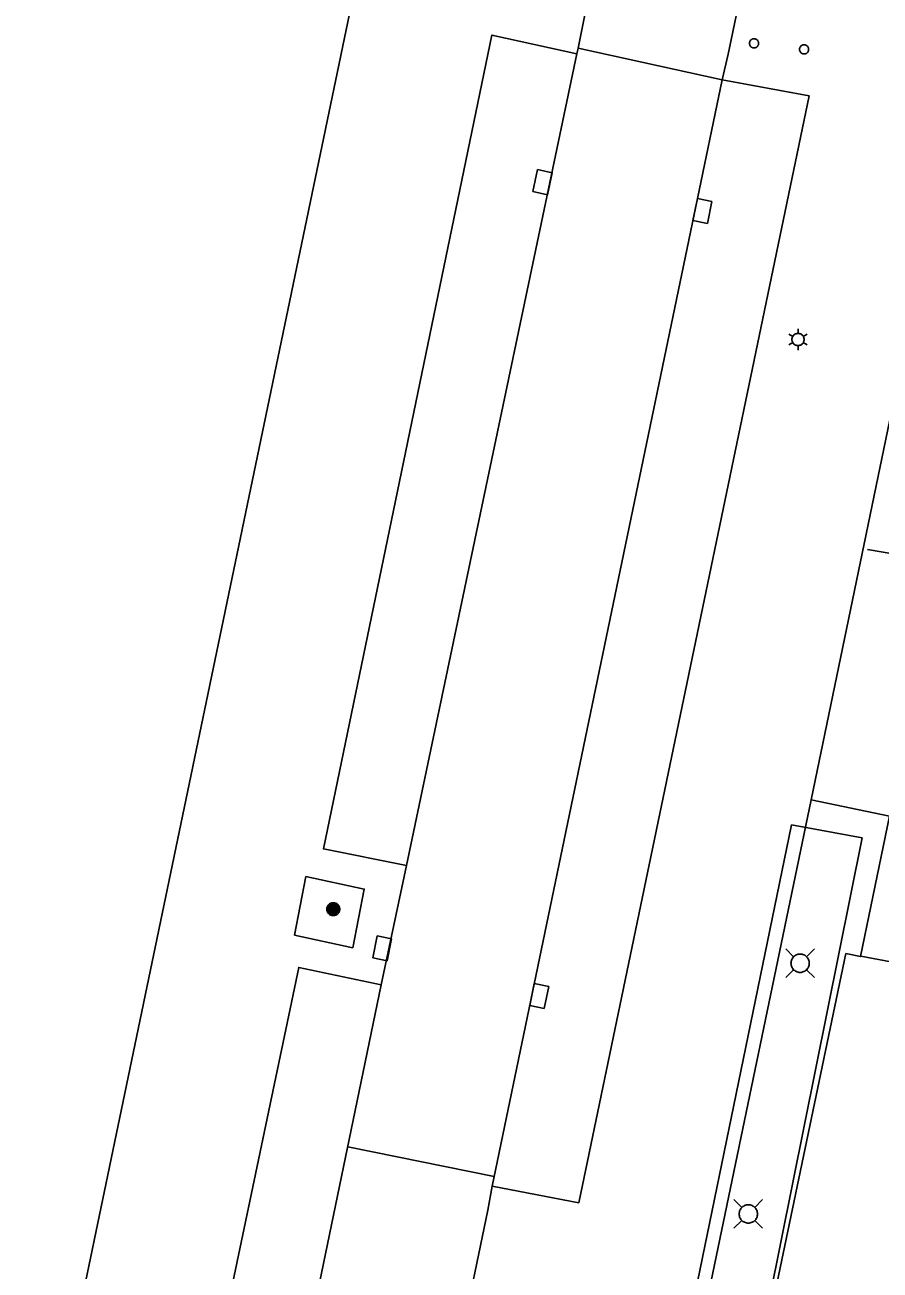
# Model space of a CAD drawing. Extents: x 81065 to 81486, y 452384 to 452681.
# Drawn here: x 81276.27 to 81293.34, y 452580.7 to 452605.54 of the extents above; entities that cross this region are included whole.
import ezdxf

# ---------------------------------------------------------------- set-up
doc = ezdxf.new("R2010")
doc.units = 0
for name, color, linetype in [('B-BH-GR-BOOM-S', 7, 'Continuous'), ('B-BH-IE-MEUBILAIR_WEGMEUBILAIR_LICHTMAST-S', 7, 'Continuous'), ('B-BH-IE-MEUBILAIR_WEGMEUBILAIR_PAAL-S', 7, 'Continuous'), ('B-BH-OG-TOPOGRAFIE_BEBOUWING-GV', 7, 'Continuous'), ('B-BH-OG-TOPOGRAFIE_BEBOUWING_PANDSCHEIDING-GV', 7, 'Continuous'), ('B-BH-VH-KANTOPSLUITING-GV', 7, 'Continuous'), ('B-SRI-KOLK_COMBINATIE-S', 7, 'Continuous')]:
    doc.layers.add(name, color=color, linetype=linetype)

msp = doc.modelspace()

# ---------------------------------------------------------------- linework, layer by layer
at = {"layer": 'B-BH-GR-BOOM-S'}
for points in [[(81282.296, 452587.898), (81282.297, 452587.884), (81282.299, 452587.871), (81282.302, 452587.858), (81282.307, 452587.846), (81282.313, 452587.834), (81282.321, 452587.822), (81282.329, 452587.812), (81282.339, 452587.802), (81282.349, 452587.794), (81282.361, 452587.786), (81282.373, 452587.78), (81282.385, 452587.775), (81282.398, 452587.772), (81282.411, 452587.77), (81282.425, 452587.769), (81282.438, 452587.77), (81282.452, 452587.772), (81282.465, 452587.775), (81282.477, 452587.78), (81282.489, 452587.786), (81282.501, 452587.794), (81282.511, 452587.802), (81282.521, 452587.812), (81282.529, 452587.822), (81282.537, 452587.834), (81282.543, 452587.846), (81282.547, 452587.858), (81282.551, 452587.871), (81282.553, 452587.884), (81282.554, 452587.898), (81282.553, 452587.911), (81282.551, 452587.925), (81282.547, 452587.938), (81282.543, 452587.95), (81282.537, 452587.962), (81282.529, 452587.974), (81282.521, 452587.984), (81282.511, 452587.994), (81282.501, 452588.002), (81282.489, 452588.01), (81282.477, 452588.016), (81282.465, 452588.02), (81282.452, 452588.024), (81282.438, 452588.026), (81282.425, 452588.027), (81282.411, 452588.026), (81282.398, 452588.024), (81282.385, 452588.02), (81282.373, 452588.016), (81282.361, 452588.01), (81282.349, 452588.002), (81282.339, 452587.994), (81282.329, 452587.984), (81282.321, 452587.974), (81282.313, 452587.962), (81282.307, 452587.95), (81282.302, 452587.938), (81282.299, 452587.925), (81282.297, 452587.911), (81282.296, 452587.898)], [(81282.321, 452587.898), (81282.321, 452587.887), (81282.323, 452587.876), (81282.326, 452587.866), (81282.33, 452587.855), (81282.334, 452587.846), (81282.34, 452587.837), (81282.347, 452587.828), (81282.355, 452587.82), (81282.364, 452587.813), (81282.373, 452587.807), (81282.382, 452587.803), (81282.393, 452587.799), (81282.403, 452587.796), (81282.414, 452587.794), (81282.425, 452587.794), (81282.436, 452587.794), (81282.447, 452587.796), (81282.457, 452587.799), (81282.467, 452587.803), (81282.477, 452587.807), (81282.486, 452587.813), (81282.495, 452587.82), (81282.503, 452587.828), (81282.509, 452587.837), (81282.515, 452587.846), (81282.52, 452587.855), (81282.524, 452587.866), (81282.527, 452587.876), (81282.529, 452587.887), (81282.529, 452587.898), (81282.529, 452587.909), (81282.527, 452587.92), (81282.524, 452587.93), (81282.52, 452587.94), (81282.515, 452587.95), (81282.509, 452587.959), (81282.503, 452587.968), (81282.495, 452587.976), (81282.486, 452587.982), (81282.477, 452587.988), (81282.467, 452587.993), (81282.457, 452587.997), (81282.447, 452588), (81282.436, 452588.002), (81282.425, 452588.002), (81282.414, 452588.002), (81282.403, 452588), (81282.393, 452587.997), (81282.382, 452587.993), (81282.373, 452587.988), (81282.364, 452587.982), (81282.355, 452587.976), (81282.347, 452587.968), (81282.34, 452587.959), (81282.334, 452587.95), (81282.33, 452587.94), (81282.326, 452587.93), (81282.323, 452587.92), (81282.321, 452587.909), (81282.321, 452587.898)], [(81282.343, 452587.898), (81282.344, 452587.889), (81282.345, 452587.881), (81282.347, 452587.873), (81282.35, 452587.865), (81282.354, 452587.857), (81282.359, 452587.85), (81282.364, 452587.843), (81282.37, 452587.837), (81282.377, 452587.832), (81282.384, 452587.827), (81282.392, 452587.823), (81282.4, 452587.82), (81282.408, 452587.818), (81282.416, 452587.817), (81282.425, 452587.816), (81282.433, 452587.817), (81282.442, 452587.818), (81282.45, 452587.82), (81282.458, 452587.823), (81282.466, 452587.827), (81282.473, 452587.832), (81282.48, 452587.837), (81282.486, 452587.843), (81282.491, 452587.85), (81282.496, 452587.857), (81282.499, 452587.865), (81282.503, 452587.873), (81282.505, 452587.881), (81282.506, 452587.889), (81282.507, 452587.898), (81282.506, 452587.906), (81282.505, 452587.915), (81282.503, 452587.923), (81282.499, 452587.931), (81282.496, 452587.939), (81282.491, 452587.946), (81282.486, 452587.953), (81282.48, 452587.959), (81282.473, 452587.964), (81282.466, 452587.969), (81282.458, 452587.972), (81282.45, 452587.976), (81282.442, 452587.978), (81282.433, 452587.979), (81282.425, 452587.98), (81282.416, 452587.979), (81282.408, 452587.978), (81282.4, 452587.976), (81282.392, 452587.972), (81282.384, 452587.969), (81282.377, 452587.964), (81282.37, 452587.959), (81282.364, 452587.953), (81282.359, 452587.946), (81282.354, 452587.939), (81282.35, 452587.931), (81282.347, 452587.923), (81282.345, 452587.915), (81282.344, 452587.906), (81282.343, 452587.898)], [(81282.366, 452587.898), (81282.367, 452587.892), (81282.368, 452587.886), (81282.369, 452587.88), (81282.371, 452587.874), (81282.374, 452587.869), (81282.378, 452587.863), (81282.381, 452587.859), (81282.386, 452587.854), (81282.39, 452587.851), (81282.396, 452587.847), (81282.401, 452587.844), (81282.407, 452587.842), (81282.413, 452587.841), (81282.419, 452587.84), (81282.425, 452587.839), (81282.431, 452587.84), (81282.437, 452587.841), (81282.443, 452587.842), (81282.449, 452587.844), (81282.454, 452587.847), (81282.459, 452587.851), (81282.464, 452587.854), (81282.469, 452587.859), (81282.472, 452587.863), (81282.476, 452587.869), (81282.479, 452587.874), (81282.481, 452587.88), (81282.482, 452587.886), (81282.483, 452587.892), (81282.484, 452587.898), (81282.483, 452587.904), (81282.482, 452587.91), (81282.481, 452587.916), (81282.479, 452587.922), (81282.476, 452587.927), (81282.472, 452587.932), (81282.469, 452587.937), (81282.464, 452587.942), (81282.459, 452587.945), (81282.454, 452587.949), (81282.449, 452587.952), (81282.443, 452587.954), (81282.437, 452587.955), (81282.431, 452587.956), (81282.425, 452587.957), (81282.419, 452587.956), (81282.413, 452587.955), (81282.407, 452587.954), (81282.401, 452587.952), (81282.396, 452587.949), (81282.39, 452587.945), (81282.386, 452587.942), (81282.381, 452587.937), (81282.378, 452587.932), (81282.374, 452587.927), (81282.371, 452587.922), (81282.369, 452587.916), (81282.368, 452587.91), (81282.367, 452587.904), (81282.366, 452587.898)], [(81282.389, 452587.898), (81282.389, 452587.894), (81282.39, 452587.891), (81282.391, 452587.887), (81282.392, 452587.883), (81282.394, 452587.88), (81282.396, 452587.877), (81282.398, 452587.874), (81282.401, 452587.871), (81282.404, 452587.869), (81282.407, 452587.867), (81282.41, 452587.865), (81282.414, 452587.864), (81282.418, 452587.863), (81282.421, 452587.862), (81282.425, 452587.862), (81282.429, 452587.862), (81282.432, 452587.863), (81282.436, 452587.864), (81282.44, 452587.865), (81282.443, 452587.867), (81282.446, 452587.869), (81282.449, 452587.871), (81282.451, 452587.874), (81282.454, 452587.877), (81282.456, 452587.88), (81282.458, 452587.883), (81282.459, 452587.887), (81282.46, 452587.891), (81282.461, 452587.894), (81282.461, 452587.898), (81282.461, 452587.902), (81282.46, 452587.905), (81282.459, 452587.909), (81282.458, 452587.913), (81282.456, 452587.916), (81282.454, 452587.919), (81282.451, 452587.922), (81282.449, 452587.924), (81282.446, 452587.927), (81282.443, 452587.929), (81282.44, 452587.931), (81282.436, 452587.932), (81282.432, 452587.933), (81282.429, 452587.934), (81282.425, 452587.934), (81282.421, 452587.934), (81282.418, 452587.933), (81282.414, 452587.932), (81282.41, 452587.931), (81282.407, 452587.929), (81282.404, 452587.927), (81282.401, 452587.924), (81282.398, 452587.922), (81282.396, 452587.919), (81282.394, 452587.916), (81282.392, 452587.913), (81282.391, 452587.909), (81282.39, 452587.905), (81282.389, 452587.902), (81282.389, 452587.898)], [(81282.412, 452587.898), (81282.412, 452587.897), (81282.412, 452587.895), (81282.413, 452587.894), (81282.413, 452587.893), (81282.414, 452587.892), (81282.415, 452587.89), (81282.415, 452587.889), (81282.416, 452587.888), (81282.417, 452587.888), (81282.419, 452587.887), (81282.42, 452587.886), (81282.421, 452587.886), (81282.422, 452587.885), (81282.424, 452587.885), (81282.425, 452587.885), (81282.426, 452587.885), (81282.428, 452587.885), (81282.429, 452587.886), (81282.43, 452587.886), (81282.431, 452587.887), (81282.433, 452587.888), (81282.434, 452587.888), (81282.435, 452587.889), (81282.435, 452587.89), (81282.436, 452587.892), (81282.437, 452587.893), (81282.437, 452587.894), (81282.438, 452587.895), (81282.438, 452587.897), (81282.438, 452587.898), (81282.438, 452587.899), (81282.438, 452587.901), (81282.437, 452587.902), (81282.437, 452587.903), (81282.436, 452587.904), (81282.435, 452587.906), (81282.435, 452587.907), (81282.434, 452587.908), (81282.433, 452587.908), (81282.431, 452587.909), (81282.43, 452587.91), (81282.429, 452587.91), (81282.428, 452587.911), (81282.426, 452587.911), (81282.425, 452587.911), (81282.424, 452587.911), (81282.422, 452587.911), (81282.421, 452587.91), (81282.42, 452587.91), (81282.419, 452587.909), (81282.417, 452587.908), (81282.416, 452587.908), (81282.415, 452587.907), (81282.415, 452587.906), (81282.414, 452587.904), (81282.413, 452587.903), (81282.413, 452587.902), (81282.412, 452587.901), (81282.412, 452587.899), (81282.412, 452587.898)]]:
    msp.add_lwpolyline(points, dxfattribs=at)
at = {"layer": 'B-BH-IE-MEUBILAIR_WEGMEUBILAIR_LICHTMAST-S'}
for p, q in [((81291.701, 452599.386), (81291.701, 452599.478)), ((81291.595, 452599.325), (81291.516, 452599.371)), ((81291.595, 452599.203), (81291.516, 452599.157)), ((81291.806, 452599.325), (81291.886, 452599.371)), ((81291.806, 452599.203), (81291.886, 452599.157)), ((81291.701, 452599.142), (81291.701, 452599.05))]:
    msp.add_line(p, q, dxfattribs=at)
msp.add_lwpolyline([(81291.579, 452599.264), (81291.58, 452599.251), (81291.581, 452599.238), (81291.585, 452599.226), (81291.589, 452599.214), (81291.595, 452599.203), (81291.602, 452599.192), (81291.61, 452599.182), (81291.619, 452599.173), (81291.629, 452599.165), (81291.64, 452599.158), (81291.651, 452599.152), (81291.663, 452599.148), (81291.676, 452599.144), (81291.688, 452599.143), (81291.701, 452599.142), (81291.714, 452599.143), (81291.726, 452599.144), (81291.739, 452599.148), (81291.751, 452599.152), (81291.762, 452599.158), (81291.773, 452599.165), (81291.783, 452599.173), (81291.792, 452599.182), (81291.8, 452599.192), (81291.807, 452599.203), (81291.812, 452599.214), (81291.817, 452599.226), (81291.82, 452599.238), (81291.822, 452599.251), (81291.823, 452599.264), (81291.822, 452599.277), (81291.82, 452599.289), (81291.817, 452599.302), (81291.812, 452599.314), (81291.807, 452599.325), (81291.8, 452599.336), (81291.792, 452599.346), (81291.783, 452599.355), (81291.773, 452599.363), (81291.762, 452599.37), (81291.751, 452599.375), (81291.739, 452599.38), (81291.726, 452599.383), (81291.714, 452599.385), (81291.701, 452599.386), (81291.688, 452599.385), (81291.675, 452599.383), (81291.663, 452599.38), (81291.651, 452599.375), (81291.64, 452599.37), (81291.629, 452599.363), (81291.619, 452599.355), (81291.61, 452599.346), (81291.602, 452599.336), (81291.595, 452599.325), (81291.589, 452599.314), (81291.585, 452599.302), (81291.581, 452599.289), (81291.58, 452599.277), (81291.579, 452599.264)], dxfattribs=at)
at = {"layer": 'B-BH-IE-MEUBILAIR_WEGMEUBILAIR_PAAL-S'}
for points in [[(81290.731, 452605.173), (81290.732, 452605.163), (81290.733, 452605.154), (81290.736, 452605.144), (81290.739, 452605.135), (81290.743, 452605.127), (81290.749, 452605.119), (81290.755, 452605.111), (81290.761, 452605.105), (81290.769, 452605.099), (81290.777, 452605.093), (81290.786, 452605.089), (81290.794, 452605.086), (81290.804, 452605.083), (81290.813, 452605.082), (81290.823, 452605.081), (81290.832, 452605.082), (81290.842, 452605.083), (81290.851, 452605.086), (81290.86, 452605.089), (81290.869, 452605.093), (81290.877, 452605.099), (81290.884, 452605.105), (81290.891, 452605.111), (81290.897, 452605.119), (81290.902, 452605.127), (81290.906, 452605.135), (81290.91, 452605.144), (81290.912, 452605.154), (81290.914, 452605.163), (81290.914, 452605.173), (81290.914, 452605.182), (81290.912, 452605.192), (81290.91, 452605.201), (81290.906, 452605.21), (81290.902, 452605.218), (81290.897, 452605.226), (81290.891, 452605.234), (81290.884, 452605.241), (81290.877, 452605.247), (81290.869, 452605.252), (81290.86, 452605.256), (81290.851, 452605.26), (81290.842, 452605.262), (81290.832, 452605.264), (81290.823, 452605.264), (81290.813, 452605.264), (81290.804, 452605.262), (81290.794, 452605.26), (81290.786, 452605.256), (81290.777, 452605.252), (81290.769, 452605.247), (81290.761, 452605.241), (81290.755, 452605.234), (81290.749, 452605.226), (81290.743, 452605.218), (81290.739, 452605.21), (81290.736, 452605.201), (81290.733, 452605.192), (81290.732, 452605.182), (81290.731, 452605.173)], [(81291.73, 452605.053), (81291.731, 452605.043), (81291.732, 452605.034), (81291.735, 452605.024), (81291.738, 452605.015), (81291.742, 452605.007), (81291.748, 452604.999), (81291.754, 452604.991), (81291.76, 452604.985), (81291.768, 452604.979), (81291.776, 452604.973), (81291.785, 452604.969), (81291.793, 452604.966), (81291.803, 452604.963), (81291.812, 452604.962), (81291.822, 452604.961), (81291.831, 452604.962), (81291.841, 452604.963), (81291.85, 452604.966), (81291.859, 452604.969), (81291.868, 452604.973), (81291.876, 452604.979), (81291.883, 452604.985), (81291.89, 452604.991), (81291.896, 452604.999), (81291.901, 452605.007), (81291.905, 452605.015), (81291.909, 452605.024), (81291.911, 452605.034), (81291.913, 452605.043), (81291.913, 452605.053), (81291.913, 452605.062), (81291.911, 452605.072), (81291.909, 452605.081), (81291.905, 452605.09), (81291.901, 452605.098), (81291.896, 452605.106), (81291.89, 452605.114), (81291.883, 452605.121), (81291.876, 452605.127), (81291.868, 452605.132), (81291.859, 452605.136), (81291.85, 452605.14), (81291.841, 452605.142), (81291.831, 452605.144), (81291.822, 452605.144), (81291.812, 452605.144), (81291.803, 452605.142), (81291.793, 452605.14), (81291.785, 452605.136), (81291.776, 452605.132), (81291.768, 452605.127), (81291.76, 452605.121), (81291.754, 452605.114), (81291.748, 452605.106), (81291.742, 452605.098), (81291.738, 452605.09), (81291.735, 452605.081), (81291.732, 452605.072), (81291.731, 452605.062), (81291.73, 452605.053)]]:
    msp.add_lwpolyline(points, dxfattribs=at)
at = {"layer": 'B-BH-OG-TOPOGRAFIE_BEBOUWING-GV'}
for p, q in [((81291.963, 452590.077), (81288.147, 452571.707)), ((81290.811, 452578.546), (81292.979, 452589.322)), ((81291.457, 452587.105), (81291.613, 452586.948)), ((81291.872, 452586.948), (81292.029, 452587.105)), ((81291.613, 452586.689), (81291.457, 452586.533)), ((81291.872, 452586.689), (81292.029, 452586.533)), ((81290.423, 452582.103), (81290.579, 452581.946)), ((81290.838, 452581.946), (81290.995, 452582.103)), ((81290.579, 452581.687), (81290.423, 452581.531)), ((81290.838, 452581.687), (81290.995, 452581.531))]:
    msp.add_line(p, q, dxfattribs=at)
for points in [[(81286.276, 452538.555), (81285.609, 452539.778), (81285.995, 452539.989), (81283.022, 452545.459), (81287.25, 452565.297), (81286.821, 452565.397), (81288.147, 452571.707), (81289.4, 452571.444), (81292.656, 452587.012), (81292.95, 452586.951), (81293.53, 452589.752), (81291.963, 452590.077), (81296.676, 452612.828), (81299.951, 452612.1), (81301.047, 452613.797), (81298.997, 452616.496), (81301.21, 452618.158)], [(81292.979, 452589.322), (81291.571, 452589.579), (81289.361, 452578.844), (81290.811, 452578.546)], [(81291.56, 452586.819), (81291.561, 452586.8), (81291.564, 452586.781), (81291.569, 452586.762), (81291.576, 452586.744), (81291.584, 452586.727), (81291.595, 452586.711), (81291.607, 452586.696), (81291.62, 452586.683), (81291.635, 452586.671), (81291.651, 452586.66), (81291.668, 452586.652), (81291.686, 452586.645), (81291.705, 452586.64), (81291.724, 452586.637), (81291.743, 452586.636), (81291.762, 452586.637), (81291.781, 452586.64), (81291.8, 452586.645), (81291.817, 452586.652), (81291.834, 452586.66), (81291.851, 452586.671), (81291.865, 452586.683), (81291.879, 452586.696), (81291.891, 452586.711), (81291.901, 452586.727), (81291.91, 452586.744), (81291.917, 452586.762), (81291.922, 452586.781), (81291.925, 452586.8), (81291.926, 452586.819), (81291.925, 452586.838), (81291.922, 452586.857), (81291.917, 452586.876), (81291.91, 452586.893), (81291.901, 452586.91), (81291.891, 452586.927), (81291.879, 452586.941), (81291.865, 452586.955), (81291.851, 452586.967), (81291.834, 452586.977), (81291.817, 452586.986), (81291.8, 452586.993), (81291.781, 452586.998), (81291.762, 452587.001), (81291.743, 452587.002), (81291.724, 452587.001), (81291.705, 452586.998), (81291.686, 452586.993), (81291.668, 452586.986), (81291.651, 452586.977), (81291.635, 452586.967), (81291.62, 452586.955), (81291.607, 452586.941), (81291.595, 452586.927), (81291.584, 452586.91), (81291.576, 452586.893), (81291.569, 452586.876), (81291.564, 452586.857), (81291.561, 452586.838), (81291.56, 452586.819)], [(81290.526, 452581.817), (81290.527, 452581.798), (81290.53, 452581.779), (81290.535, 452581.76), (81290.542, 452581.742), (81290.55, 452581.725), (81290.561, 452581.709), (81290.573, 452581.694), (81290.586, 452581.681), (81290.601, 452581.669), (81290.617, 452581.658), (81290.634, 452581.65), (81290.652, 452581.643), (81290.671, 452581.638), (81290.69, 452581.635), (81290.709, 452581.634), (81290.728, 452581.635), (81290.747, 452581.638), (81290.766, 452581.643), (81290.783, 452581.65), (81290.8, 452581.658), (81290.817, 452581.669), (81290.831, 452581.681), (81290.845, 452581.694), (81290.857, 452581.709), (81290.867, 452581.725), (81290.876, 452581.742), (81290.883, 452581.76), (81290.888, 452581.779), (81290.891, 452581.798), (81290.892, 452581.817), (81290.891, 452581.836), (81290.888, 452581.855), (81290.883, 452581.874), (81290.876, 452581.891), (81290.867, 452581.908), (81290.857, 452581.925), (81290.845, 452581.939), (81290.831, 452581.953), (81290.817, 452581.965), (81290.8, 452581.975), (81290.783, 452581.984), (81290.766, 452581.991), (81290.747, 452581.996), (81290.728, 452581.999), (81290.709, 452582), (81290.69, 452581.999), (81290.671, 452581.996), (81290.652, 452581.991), (81290.634, 452581.984), (81290.617, 452581.975), (81290.601, 452581.965), (81290.586, 452581.953), (81290.573, 452581.939), (81290.561, 452581.925), (81290.55, 452581.908), (81290.542, 452581.891), (81290.535, 452581.874), (81290.53, 452581.855), (81290.527, 452581.836), (81290.526, 452581.817)]]:
    msp.add_lwpolyline(points, dxfattribs=at)
at = {"layer": 'B-BH-OG-TOPOGRAFIE_BEBOUWING_PANDSCHEIDING-GV'}
for p, q in [((81304.838, 452593.016), (81293.085, 452595.076)), ((81304.658, 452584.683), (81292.953, 452586.963))]:
    msp.add_line(p, q, dxfattribs=at)
at = {"layer": 'B-BH-VH-KANTOPSLUITING-GV'}
for p, q in [((81283.885, 452588.769), (81287.288, 452604.964)), ((81287.288, 452604.964), (81287.31, 452605.078)), ((81287.31, 452605.078), (81290.188, 452604.446)), ((81290.188, 452604.446), (81285.598, 452582.374)), ((81283.382, 452586.39), (81283.885, 452588.769)), ((81282.713, 452583.157), (81285.638, 452582.565))]:
    msp.add_line(p, q, dxfattribs=at)
for points in [[(81287.31, 452605.078), (81287.776, 452607.403), (81287.832, 452608.495), (81287.731, 452609.509), (81287.52, 452610.505), (81287.201, 452611.472), (81286.778, 452612.399), (81286.255, 452613.273), (81285.641, 452614.085), (81284.941, 452614.825), (81284.164, 452615.484), (81283.319, 452616.054), (81282.418, 452616.527), (81281.47, 452616.9), (81266.223, 452620.161), (81261.906, 452621.023), (81261.954, 452621.295)], [(81291.34, 452609.906), (81290.308, 452604.957), (81290.188, 452604.446)], [(81267.731, 452533.684), (81282.916, 452606.564), (81283.089, 452607.976)], [(81287.288, 452604.964), (81285.59, 452605.336), (81282.23, 452589.099), (81283.885, 452588.769)], [(81285.598, 452582.374), (81287.325, 452582.041), (81291.924, 452604.122), (81290.188, 452604.446)], [(81281.649, 452587.377), (81281.879, 452588.547), (81283.044, 452588.298), (81282.814, 452587.128), (81281.649, 452587.377)], [(81283.382, 452586.39), (81281.735, 452586.735), (81278.353, 452570.592), (81280.051, 452570.287)], [(81280.051, 452570.287), (81280.642, 452573.147), (81283.382, 452586.39)], [(81285.598, 452582.374), (81285.508, 452581.891), (81283.673, 452573.048), (81283.578, 452572.566)]]:
    msp.add_lwpolyline(points, dxfattribs=at)
at = {"layer": 'B-SRI-KOLK_COMBINATIE-S'}
for p, q in [((81286.504, 452602.653), (81286.41, 452602.215)), ((81286.793, 452602.59), (81286.504, 452602.653)), ((81286.698, 452602.153), (81286.793, 452602.59)), ((81286.41, 452602.215), (81286.698, 452602.153)), ((81289.696, 452602.077), (81289.604, 452601.638)), ((81289.984, 452602.016), (81289.696, 452602.077)), ((81289.893, 452601.578), (81289.984, 452602.016)), ((81289.604, 452601.638), (81289.893, 452601.578)), ((81283.3, 452587.364), (81283.212, 452586.925)), ((81283.589, 452587.306), (81283.3, 452587.364)), ((81283.502, 452586.867), (81283.589, 452587.306)), ((81283.212, 452586.925), (81283.502, 452586.867)), ((81286.438, 452586.415), (81286.346, 452585.977)), ((81286.727, 452586.355), (81286.438, 452586.415)), ((81286.635, 452585.917), (81286.727, 452586.355)), ((81286.346, 452585.977), (81286.635, 452585.917))]:
    msp.add_line(p, q, dxfattribs=at)

doc.saveas('drawing.dxf')
